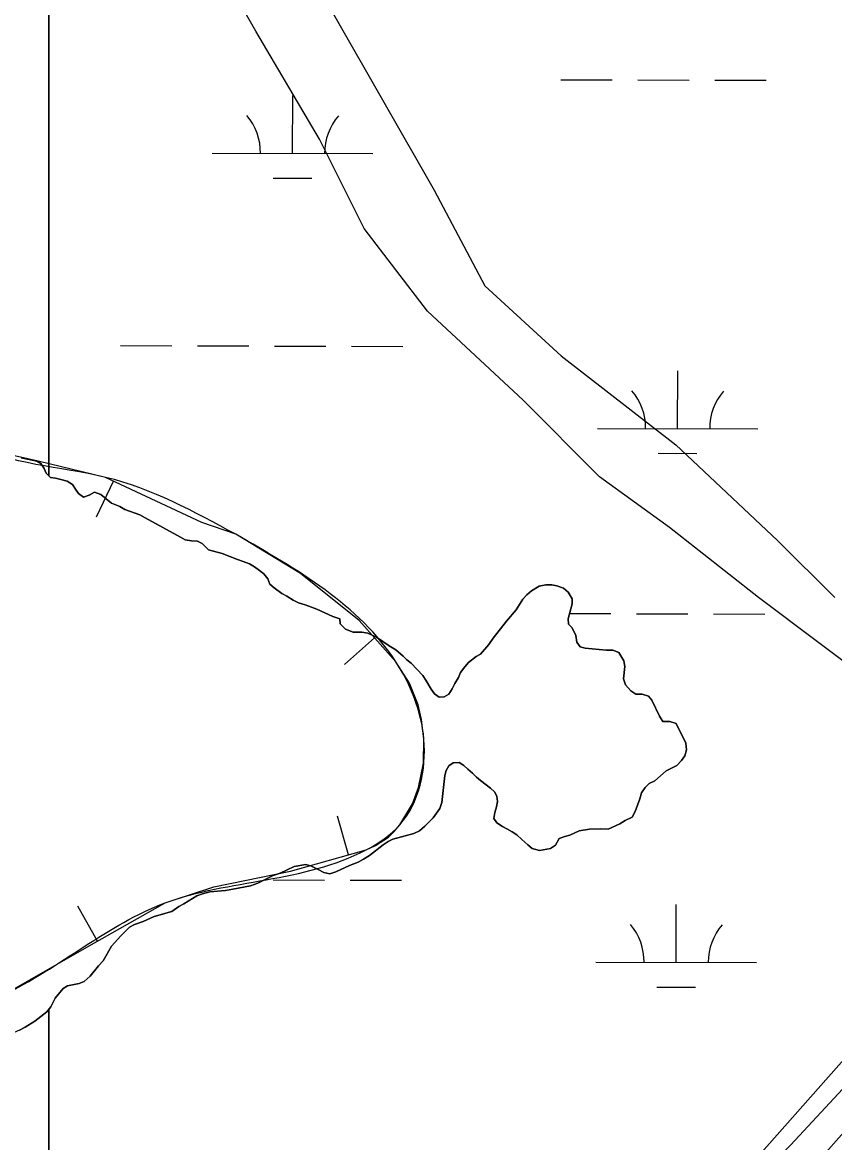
# Model space of a CAD drawing. Extents: x 3161514 to 3199414, y 831166 to 856601.
# Drawn here: x 3195624 to 3196130, y 846638 to 847336 of the extents above; entities that cross this region are included whole.
import ezdxf

# ---------------------------------------------------------------- set-up
doc = ezdxf.new("R2010")
doc.units = 0
for name, color, linetype in [('V-BORW-LINE', 7, 'Continuous'), ('V-ROAD-CNTR', 7, 'Continuous'), ('V-SITE-VEGE', 7, 'Continuous'), ('V-TOPO-SHOR', 7, 'Continuous'), ('V-WETL-SWMP', 7, 'Continuous')]:
    doc.layers.add(name, color=color, linetype=linetype)

msp = doc.modelspace()

# ---------------------------------------------------------------- linework, layer by layer
at = {"layer": 'V-BORW-LINE'}
for p, q in [((3195680.97, 847049.99), (3195670.33, 847027.37)), ((3195843.77, 846952.31), (3195825.08, 846935.7)), ((3195827.52, 846816.96), (3195820.73, 846841.02)), ((3195671.19, 846763.25), (3195658.87, 846785))]:
    msp.add_line(p, q, dxfattribs=at)
for points in [[(3195757.25, 847016.74), (3195736.22, 847024.02), (3195676.17, 847052.25), (3195634.17, 847062.41), (3195612.94, 847067.19)], [(3195856.02, 846831.48), (3195859.48, 846835.68), (3195867.36, 846848.88), (3195871.25, 846858.92), (3195874.28, 846874.05), (3195874.51, 846889.02), (3195873.04, 846901.24), (3195870.87, 846910.39), (3195865.5, 846923.98), (3195857.08, 846937.33), (3195834.24, 846963.03), (3195797.71, 846992.24), (3195757.25, 847016.74)], [(3195611.88, 846729.36), (3195663.1, 846758.67), (3195713.21, 846787.04), (3195743.56, 846797.09), (3195791.29, 846806.73), (3195838.49, 846820.05), (3195844.39, 846822.78), (3195852.36, 846828.03), (3195856.02, 846831.48)]]:
    msp.add_lwpolyline(points, dxfattribs=at)
for points in [[(3194602.88, 847069.85), (3194575.87, 847110.17), (3194547.03, 847120.68), (3194457.58, 847119.19), (3194366.45, 847145.63), (3194258, 847192.86), (3194228.15, 847223.95), (3194227.62, 847247.86), (3194321.38, 847251.47), (3194333.12, 847328.21), (3194340.14, 847375.18), (3194332.7, 847406.95), (3194296.3, 847413.53), (3194262.11, 847433.52), (3194215.71, 847445.62), (3194145.95, 847449.24), (3194103.95, 847498.28), (3194084.11, 847504.72), (3194049.94, 847507.61), (3194007.97, 847494.32), (3194008.4, 847478.79), (3193996.03, 847456.37), (3193997.01, 847423.89), (3193978.52, 847389.56), (3193990.09, 847331.44), (3193948.4, 847301.13), (3193955.13, 847275.83), (3193969.39, 847253.56), (3194023.81, 847249.86), (3194123.13, 847223.18), (3194170.45, 847198.88), (3194298.6, 847102.54), (3194359.03, 847068.97), (3194377.1, 847062.6), (3194480.07, 846995.23), (3194645.36, 846858.6), (3194711.29, 846830.1), (3194803.13, 846760.09), (3194846.45, 846741.59), (3194967.03, 846667.42), (3195071.3, 846623.62), (3195217.07, 846544.55), (3195322.98, 846476), (3195428.75, 846443.06), (3195566.51, 846379.66), (3195648.42, 846343.02), (3195715.01, 846322.25), (3195727.93, 846327.72), (3195733.54, 846331.37)], [(3195757.25, 847016.74), (3195857.08, 846937.33), (3195874.51, 846889.02), (3195859.48, 846835.68), (3195838.49, 846820.05), (3195713.21, 846787.04), (3195611.88, 846729.36), (3195571.86, 846718.37), (3195525.32, 846735.95), (3195438.51, 846788.56), (3195357, 846808.79), (3195276.53, 846889.62), (3195239.42, 846902.67), (3195231.69, 846918.41), (3195155.74, 846958.51), (3195165.58, 846994.69), (3195188.73, 847004.86), (3195202.14, 847024.68), (3195200.45, 847028.54), (3195186.66, 847086.31), (3195234.33, 847098.92), (3195288.23, 847100), (3195323.46, 847116.56), (3195355.56, 847153.95), (3195363.91, 847175.21), (3195379.35, 847181.99), (3195387.8, 847183.85), (3195432.62, 847152.15), (3195479.75, 847140.55), (3195558.21, 847103.79), (3195592.54, 847074.27), (3195676.17, 847052.25), (3195757.25, 847016.74)], [(3195733.54, 846331.37), (3195735.99, 846355.29), (3195729.79, 846380.69), (3195701.57, 846410.03), (3195684.96, 846420.26), (3195655.35, 846444.46), (3195649.83, 846473.6), (3195639.11, 846487.61), (3195563.51, 846501.42), (3195511.87, 846525.64), (3195498.74, 846567.07), (3195450.06, 846586.06), (3195344.45, 846653.54), (3195301.81, 846686.74), (3195235.29, 846685.2), (3195212.14, 846712.14)]]:
    msp.add_spline(points, degree=3, dxfattribs=at)
at = {"layer": 'V-ROAD-CNTR'}
for points in [[(3197126.53, 847991.05), (3196988.97, 847792.65), (3196540.38, 847094.16), (3196380.66, 846825.58), (3196356.97, 846813.13), (3196294.8, 846788.93), (3196258.63, 846778.49), (3196237.3, 846769.12), (3196165.04, 846722.03), (3196049.74, 846591.77), (3196002.91, 846526.37), (3195778.89, 846160.78), (3195762.8, 846128.93), (3195758.23, 846099.92), (3195766.79, 846070.28), (3195806.39, 845981.96)], [(3197126.41, 847938.22), (3197013.93, 847775.99), (3196565.9, 847078.38), (3196402.12, 846802.97), (3196369.43, 846785.79), (3196304.42, 846760.49), (3196268.87, 846750.22), (3196251.62, 846742.64), (3196184.81, 846699.11), (3196073.23, 846573.05), (3196027.93, 846509.78), (3195805.11, 846146.15), (3195791.7, 846119.6), (3195788.9, 846101.84), (3195795.03, 846080.63), (3195849.25, 845959.68)]]:
    msp.add_lwpolyline(points, dxfattribs=at)
at = {"layer": 'V-SITE-VEGE'}
for p, q in [((3195817.37, 847342.29), (3195880.82, 847231.2)), ((3195880.82, 847231.2), (3195912.55, 847171.68)), ((3195912.55, 847171.68), (3195960.14, 847128.04)), ((3195960.14, 847128.04), (3196031.52, 847072.49)), ((3196031.52, 847072.49), (3196094.98, 847012.98)), ((3196094.98, 847012.98), (3196130.67, 846977.27))]:
    msp.add_line(p, q, dxfattribs=at)
for points in [[(3195637.82, 847057.68), (3195639.2, 847054.76), (3195640.78, 847053.23), (3195640.78, 847515.01)], [(3195640.78, 847515.01), (3195640.78, 847053.23), (3195641.81, 847052.23), (3195644.89, 847051.74), (3195648.16, 847050.84), (3195652.26, 847049.92), (3195655.5, 847047.78), (3195657.29, 847044.85), (3195659.28, 847042.13), (3195662.32, 847039.99), (3195665.85, 847041.14), (3195669.19, 847042.92), (3195673.27, 847041.58), (3195679.73, 847036.08), (3195685.04, 847034.09), (3195688.08, 847032.17), (3195697.47, 847028.85), (3195700.72, 847026.92), (3195722.88, 847015.06), (3195725.73, 847013.34), (3195729.62, 847012.63), (3195733.33, 847012.55), (3195736.38, 847011.03), (3195740.19, 847007.02), (3195748.79, 847004.76), (3195758.38, 847001.03), (3195761.85, 846999.91), (3195765.73, 846998.38), (3195768.98, 846996.45), (3195772.01, 846994.11), (3195774.85, 846992.19), (3195777.24, 846989.04), (3195778.6, 846985.71), (3195781.23, 846983.38), (3195786.08, 846979.77), (3195789.13, 846978.25), (3195792.98, 846975.69), (3195796.44, 846973.96), (3195800.54, 846972.83), (3195804.41, 846971.3), (3195807.89, 846970.18), (3195817.87, 846965.62), (3195822.16, 846964.07), (3195822.29, 846960.98), (3195825.71, 846957.6), (3195830.4, 846955.84), (3195835.75, 846955.71), (3195839.65, 846955.21), (3195844.95, 846952.61), (3195852.85, 846947.27), (3195857.11, 846944.7), (3195861.55, 846940.88), (3195863.96, 846938.56), (3195866.59, 846936.44), (3195873.82, 846928.85), (3195875.81, 846925.92), (3195878.97, 846920.28), (3195881.17, 846917.35), (3195884, 846915.22), (3195887.1, 846915.56), (3195890.02, 846917.13), (3195892.15, 846920.38), (3195893.88, 846923.84), (3195896.03, 846927.49), (3195897.34, 846930.55), (3195900.11, 846934.19), (3195902.23, 846936.82), (3195907.06, 846940.61), (3195909.77, 846941.99), (3195915.06, 846948.04), (3195917.63, 846952.09), (3195925.91, 846962.6), (3195932.05, 846969.67), (3195936.13, 846976.36), (3195938.66, 846978.98), (3195941.61, 846981.59), (3195946.41, 846984.35), (3195950.55, 846985.29), (3195954.26, 846985.2), (3195957.33, 846984.71), (3195961.62, 846983.17), (3195964.45, 846980.63)], [(3195987.9, 846489.25), (3196015.66, 846536.86), (3196059.28, 846592.41), (3196102.91, 846636.05), (3196154.46, 846691.6), (3196198.08, 846727.31), (3196241.71, 846755.08), (3196249.64, 846798.72), (3196194.12, 846893.95), (3196083.08, 846977.27), (3196027.56, 847020.91), (3195983.93, 847052.66), (3195936.34, 847100.27), (3195876.86, 847155.81), (3195837.2, 847207.39), (3195809.44, 847262.94), (3195769.78, 847330.39), (3195722.19, 847413.71)], [(3195623.57, 847064.4), (3195633.2, 847062.32), (3195635.84, 847060.81), (3195637.82, 847057.68)], [(3195964.45, 846980.63), (3195967.02, 846976.45), (3195966.95, 846973.36), (3195964.46, 846964.15), (3195964.58, 846960.85), (3195967, 846958.53), (3195969.15, 846953.74), (3195969.88, 846949.6), (3195971.87, 846946.67), (3195974.94, 846945.78), (3195988.08, 846944.63), (3195992.2, 846944.54), (3195996.08, 846943), (3195999.05, 846937.99), (3195999.79, 846934.47), (3195998.98, 846926.66), (3196000.13, 846922.93), (3196003.54, 846919.14), (3196006.58, 846917.21), (3196010.49, 846917.12), (3196014.58, 846915.78), (3196016.58, 846913.47), (3196021.28, 846903.47), (3196023.47, 846900.12), (3196027.79, 846900.02), (3196031.68, 846898.9), (3196037.76, 846886.6), (3196038.08, 846882.47), (3196037.16, 846878.79), (3196035.03, 846875.75), (3196032.08, 846872.73), (3196025.61, 846869.39), (3196018.46, 846863.18), (3196014.92, 846861.41), (3196012.39, 846859), (3196010.04, 846855.55), (3196009.13, 846851.87), (3196006.26, 846843.91), (3196004.32, 846840.45), (3195999.95, 846838.5), (3195996.6, 846836.31), (3195989.31, 846832.98), (3195984.79, 846833.3), (3195977.78, 846833.06), (3195971.37, 846831.98), (3195965.54, 846829.23), (3195962.43, 846828.48), (3195958.9, 846827.13), (3195956.54, 846823.07), (3195953.4, 846820.88), (3195946.57, 846819.8), (3195942.07, 846820.94), (3195939.24, 846823.28), (3195935.62, 846826.66), (3195932.39, 846829.41), (3195929.55, 846831.33), (3195926.3, 846833.27), (3195923.45, 846834.57), (3195920.01, 846836.92), (3195918.01, 846839.64), (3195918.72, 846843.33), (3195919.84, 846847.01), (3195920.33, 846850.3), (3195920, 846853.6), (3195918.62, 846856.31), (3195916, 846858.64), (3195909.73, 846863.32), (3195907.31, 846865.44), (3195904.9, 846867.97), (3195901.86, 846870.3), (3195899.45, 846872.63), (3195896.41, 846874.56), (3195892.7, 846874.44), (3195889.97, 846872.44), (3195888.46, 846869.6), (3195887.56, 846866.53), (3195885.72, 846849.69), (3195884.39, 846845.81), (3195880.34, 846840.14), (3195875.06, 846834.91), (3195871.69, 846831.9), (3195868.16, 846830.34), (3195855.1, 846826.74), (3195852.18, 846825.37), (3195849.04, 846823.18), (3195840.64, 846816.58), (3195836.88, 846814.21), (3195833.54, 846812.43), (3195828.14, 846810.3), (3195819.6, 846806.38), (3195815.86, 846805.24), (3195812.18, 846805.94), (3195808.72, 846807.88), (3195804.44, 846809.84), (3195800.97, 846810.95), (3195793.73, 846809.68), (3195784.98, 846805.57), (3195780.62, 846804.03), (3195771.03, 846799.31), (3195766.46, 846797.78), (3195755.5, 846795.57)], [(3195755.5, 846795.57), (3195750.95, 846794.85), (3195741.04, 846793.86), (3195736.48, 846792.73), (3195732.95, 846791.37), (3195725, 846786.42), (3195721.88, 846784.84), (3195717.47, 846781.66), (3195706.49, 846778.62), (3195699.62, 846775.5), (3195694.21, 846773.57), (3195691.09, 846771.99), (3195685.6, 846766.57), (3195679.89, 846760.11), (3195674.72, 846750.97), (3195671.76, 846747.75), (3195666.47, 846741.49), (3195662.88, 846738.08), (3195659.77, 846736.91), (3195652.31, 846735.45), (3195649.8, 846733.65), (3195644.71, 846727.59), (3195642.11, 846722.31), (3195640.78, 846720.61), (3195640.78, 846537.5)], [(3195640.78, 846537.5), (3195640.78, 846720.61), (3195639.56, 846719.07), (3195632.01, 846713.28), (3195625.95, 846709.51), (3195622.41, 846707.74)]]:
    msp.add_lwpolyline(points, dxfattribs=at)
at = {"layer": 'V-TOPO-SHOR'}
for points in [[(3195623.57, 847064.4), (3195633.2, 847062.32), (3195635.84, 847060.81), (3195637.82, 847057.68), (3195639.2, 847054.76), (3195641.81, 847052.23), (3195644.89, 847051.74), (3195648.16, 847050.84), (3195652.26, 847049.92), (3195655.5, 847047.78), (3195657.29, 847044.85), (3195659.28, 847042.13), (3195662.32, 847039.99), (3195665.85, 847041.15), (3195669.18, 847042.92), (3195673.27, 847041.58), (3195679.73, 847036.08), (3195685.04, 847034.09), (3195688.08, 847032.17), (3195697.47, 847028.85), (3195700.72, 847026.92), (3195722.88, 847015.06), (3195725.73, 847013.34), (3195729.62, 847012.63), (3195733.33, 847012.55), (3195736.38, 847011.03), (3195740.19, 847007.02), (3195748.79, 847004.76), (3195758.38, 847001.03), (3195761.85, 846999.91), (3195765.73, 846998.38), (3195768.98, 846996.45), (3195772.01, 846994.11), (3195774.85, 846992.19), (3195777.24, 846989.04), (3195778.6, 846985.71), (3195781.23, 846983.38), (3195786.08, 846979.77), (3195789.13, 846978.25), (3195792.98, 846975.69), (3195796.44, 846973.96), (3195800.54, 846972.83), (3195804.41, 846971.3), (3195807.89, 846970.18), (3195817.87, 846965.62), (3195822.16, 846964.07), (3195822.29, 846960.98), (3195825.71, 846957.6), (3195830.4, 846955.84), (3195835.75, 846955.71), (3195839.65, 846955.21), (3195844.95, 846952.61), (3195852.85, 846947.27), (3195857.11, 846944.7), (3195861.55, 846940.88), (3195863.96, 846938.56), (3195866.59, 846936.44), (3195873.82, 846928.85), (3195875.81, 846925.92), (3195878.97, 846920.28), (3195881.17, 846917.35), (3195884, 846915.22), (3195887.1, 846915.56), (3195890.02, 846917.13), (3195892.15, 846920.38), (3195893.88, 846923.84), (3195896.03, 846927.49), (3195897.34, 846930.55), (3195900.11, 846934.19), (3195902.23, 846936.82), (3195907.06, 846940.61), (3195909.77, 846941.99), (3195915.06, 846948.04), (3195917.63, 846952.09), (3195925.91, 846962.6), (3195932.05, 846969.67), (3195936.13, 846976.36), (3195938.66, 846978.98), (3195941.61, 846981.59), (3195946.41, 846984.35), (3195950.55, 846985.29), (3195954.26, 846985.2), (3195957.33, 846984.71), (3195961.62, 846983.17), (3195964.45, 846980.63), (3195967.02, 846976.45), (3195966.95, 846973.36), (3195964.46, 846964.15), (3195964.59, 846960.85), (3195967, 846958.53), (3195969.15, 846953.74), (3195969.88, 846949.6), (3195971.87, 846946.67), (3195974.93, 846945.78), (3195988.09, 846944.63), (3195992.2, 846944.54), (3195996.08, 846943), (3195999.05, 846937.99)], [(3195999.05, 846937.99), (3195999.79, 846934.47), (3195998.98, 846926.66), (3196000.13, 846922.93), (3196003.54, 846919.14), (3196006.58, 846917.21), (3196010.49, 846917.12), (3196014.58, 846915.78), (3196016.58, 846913.47), (3196021.28, 846903.47), (3196023.47, 846900.12), (3196027.79, 846900.02), (3196031.68, 846898.9), (3196037.76, 846886.6), (3196038.08, 846882.47), (3196037.16, 846878.79), (3196035.03, 846875.75), (3196032.08, 846872.73), (3196025.61, 846869.39), (3196018.46, 846863.18), (3196014.92, 846861.41), (3196012.39, 846859), (3196010.04, 846855.55), (3196009.13, 846851.87), (3196006.26, 846843.91), (3196004.32, 846840.45), (3195999.95, 846838.5), (3195996.6, 846836.31), (3195989.31, 846832.98), (3195984.79, 846833.3), (3195977.78, 846833.06), (3195971.37, 846831.98), (3195965.54, 846829.23), (3195962.43, 846828.48), (3195958.9, 846827.13), (3195956.54, 846823.07), (3195953.4, 846820.88), (3195946.57, 846819.8), (3195942.07, 846820.94), (3195939.24, 846823.28), (3195935.62, 846826.66), (3195932.39, 846829.41), (3195929.55, 846831.33), (3195926.3, 846833.27), (3195923.45, 846834.57), (3195920.01, 846836.92), (3195918.01, 846839.64), (3195918.72, 846843.33), (3195919.84, 846847.01), (3195920.33, 846850.3), (3195920, 846853.6), (3195918.62, 846856.31), (3195916, 846858.64), (3195909.73, 846863.32), (3195907.31, 846865.44), (3195904.9, 846867.97), (3195901.86, 846870.3), (3195899.45, 846872.63), (3195896.41, 846874.56), (3195892.7, 846874.44), (3195889.97, 846872.44), (3195888.46, 846869.6), (3195887.56, 846866.53), (3195885.72, 846849.69), (3195884.39, 846845.81), (3195880.34, 846840.14), (3195875.06, 846834.91), (3195871.7, 846831.9), (3195868.16, 846830.34), (3195855.1, 846826.74), (3195852.18, 846825.37), (3195849.04, 846823.18), (3195840.64, 846816.58), (3195836.88, 846814.21), (3195833.54, 846812.43), (3195828.14, 846810.3), (3195819.6, 846806.38), (3195815.86, 846805.24), (3195812.17, 846805.94), (3195808.72, 846807.88), (3195804.44, 846809.84), (3195800.97, 846810.95), (3195793.73, 846809.68), (3195784.98, 846805.57), (3195780.62, 846804.03), (3195771.03, 846799.31), (3195766.46, 846797.78), (3195755.5, 846795.57), (3195750.95, 846794.85), (3195741.04, 846793.86), (3195736.48, 846792.73), (3195732.95, 846791.37), (3195725, 846786.42), (3195721.88, 846784.84), (3195717.47, 846781.66), (3195706.49, 846778.62), (3195699.62, 846775.5), (3195694.21, 846773.57), (3195691.09, 846771.99), (3195685.6, 846766.57), (3195679.89, 846760.11)], [(3195679.89, 846760.11), (3195674.72, 846750.97), (3195671.76, 846747.75), (3195666.47, 846741.49), (3195662.88, 846738.08), (3195659.77, 846736.91), (3195652.31, 846735.45), (3195649.8, 846733.65), (3195644.71, 846727.59), (3195642.11, 846722.3), (3195639.56, 846719.07), (3195632.01, 846713.28), (3195625.95, 846709.51), (3195622.41, 846707.74), (3195619.08, 846706.38), (3195615.13, 846705.04), (3195611.15, 846702.25), (3195607.39, 846699.87), (3195603.87, 846699.13), (3195600.78, 846699.2), (3195597.49, 846699.49), (3195594.39, 846698.95), (3195591.48, 846697.78), (3195588.42, 846698.49)]]:
    msp.add_lwpolyline(points, dxfattribs=at)
at = {"layer": 'V-WETL-SWMP'}
for p, q in [((3195959.85, 847300.08), (3195991.85, 847300)), ((3196007.85, 847299.95), (3196039.85, 847299.86)), ((3196055.85, 847299.82), (3196087.85, 847299.73)), ((3195792.65, 847254.12), (3195792.75, 847290.12)), ((3195742.65, 847254.25), (3195842.65, 847253.98)), ((3195780.61, 847238.72), (3195804.61, 847238.65)), ((3195685.48, 847134.34), (3195717.48, 847134.25)), ((3195733.48, 847134.21), (3195765.48, 847134.12)), ((3195781.48, 847134.08), (3195813.48, 847133.99)), ((3195829.48, 847133.94), (3195861.48, 847133.85)), ((3196032.65, 847082.64), (3196032.75, 847118.64)), ((3195982.65, 847082.78), (3196082.65, 847082.5)), ((3196020.61, 847067.24), (3196044.61, 847067.18)), ((3195965.34, 846967.39), (3195990.93, 846967.32)), ((3196006.93, 846967.28), (3196038.93, 846967.19)), ((3196054.93, 846967.15), (3196086.93, 846967.06)), ((3195780.56, 846801.4), (3195812.56, 846801.31)), ((3195828.56, 846801.27), (3195860.56, 846801.18)), ((3196031.73, 846749.97), (3196031.83, 846785.97)), ((3195981.74, 846750.1), (3196081.73, 846749.83)), ((3196019.69, 846734.57), (3196043.69, 846734.5))]:
    msp.add_line(p, q, dxfattribs=at)
for points in [[(3195999.05, 846937.99), (3195996.08, 846943), (3195992.2, 846944.54), (3195988.09, 846944.64), (3195974.93, 846945.78), (3195971.87, 846946.67), (3195969.88, 846949.6), (3195969.15, 846953.74), (3195967, 846958.53), (3195964.59, 846960.85), (3195964.46, 846964.15), (3195966.95, 846973.36), (3195967.02, 846976.45), (3195964.45, 846980.62), (3195961.62, 846983.17), (3195957.34, 846984.71), (3195954.26, 846985.2), (3195950.55, 846985.28), (3195946.41, 846984.35), (3195941.61, 846981.59), (3195938.66, 846978.98), (3195936.13, 846976.36), (3195932.06, 846969.67), (3195925.91, 846962.61), (3195917.63, 846952.1), (3195915.06, 846948.04), (3195909.77, 846941.99), (3195907.06, 846940.61), (3195902.23, 846936.82), (3195900.1, 846934.19), (3195897.34, 846930.55), (3195896.03, 846927.49), (3195893.88, 846923.84), (3195892.15, 846920.38), (3195890.02, 846917.13), (3195887.09, 846915.56), (3195884, 846915.22), (3195881.17, 846917.35), (3195878.97, 846920.28), (3195875.81, 846925.92), (3195873.82, 846928.85), (3195866.59, 846936.44), (3195863.96, 846938.56), (3195861.55, 846940.88), (3195857.11, 846944.7), (3195852.85, 846947.27), (3195844.94, 846952.61), (3195839.65, 846955.21), (3195835.75, 846955.71), (3195830.4, 846955.84), (3195825.71, 846957.6), (3195822.29, 846960.98), (3195822.15, 846964.07), (3195817.87, 846965.62), (3195807.89, 846970.18), (3195804.41, 846971.3), (3195800.54, 846972.83), (3195796.44, 846973.96), (3195792.98, 846975.69), (3195789.13, 846978.25), (3195786.08, 846979.77), (3195781.23, 846983.39), (3195778.6, 846985.71), (3195777.24, 846989.04), (3195774.85, 846992.19), (3195772.01, 846994.11), (3195768.98, 846996.45), (3195765.73, 846998.38), (3195761.85, 846999.91), (3195758.38, 847001.03), (3195748.79, 847004.76), (3195740.19, 847007.03), (3195736.38, 847011.03), (3195733.33, 847012.55), (3195729.62, 847012.63), (3195725.72, 847013.34), (3195722.88, 847015.06), (3195700.72, 847026.92), (3195697.47, 847028.85), (3195688.08, 847032.17), (3195685.04, 847034.09), (3195679.73, 847036.08), (3195673.27, 847041.58), (3195669.18, 847042.92), (3195665.85, 847041.15), (3195662.32, 847039.99), (3195659.28, 847042.13), (3195657.29, 847044.85), (3195655.5, 847047.78), (3195652.26, 847049.92), (3195648.16, 847050.84), (3195644.89, 847051.74), (3195641.81, 847052.23), (3195639.2, 847054.76), (3195637.82, 847057.68), (3195635.84, 847060.81), (3195633.2, 847062.32), (3195623.57, 847064.4)], [(3195887.56, 846866.53), (3195888.46, 846869.6), (3195889.97, 846872.45), (3195892.7, 846874.44), (3195896.41, 846874.56), (3195899.45, 846872.63), (3195901.86, 846870.31), (3195904.9, 846867.97), (3195907.31, 846865.44), (3195909.73, 846863.32), (3195916, 846858.64), (3195918.62, 846856.31), (3195920, 846853.6), (3195920.33, 846850.3), (3195919.84, 846847.01), (3195918.72, 846843.33), (3195918.01, 846839.64), (3195920.01, 846836.92), (3195923.45, 846834.57), (3195926.3, 846833.27), (3195929.55, 846831.33), (3195932.39, 846829.41), (3195935.62, 846826.66), (3195939.24, 846823.28), (3195942.07, 846820.94), (3195946.57, 846819.8), (3195953.4, 846820.88), (3195956.54, 846823.07), (3195958.9, 846827.13), (3195962.43, 846828.48), (3195965.54, 846829.23), (3195971.37, 846831.98), (3195977.78, 846833.06), (3195984.79, 846833.3), (3195989.31, 846832.99), (3195996.6, 846836.31), (3195999.95, 846838.5), (3196004.32, 846840.45), (3196006.26, 846843.91), (3196009.13, 846851.87), (3196010.04, 846855.55), (3196012.39, 846859), (3196014.92, 846861.41), (3196018.46, 846863.18), (3196025.61, 846869.39), (3196032.08, 846872.73), (3196035.03, 846875.75), (3196037.16, 846878.79), (3196038.08, 846882.47), (3196037.76, 846886.6), (3196031.68, 846898.9), (3196027.79, 846900.02), (3196023.47, 846900.12), (3196021.28, 846903.47), (3196016.58, 846913.47), (3196014.58, 846915.78), (3196010.49, 846917.12), (3196006.58, 846917.21), (3196003.54, 846919.14), (3196000.13, 846922.93), (3195998.98, 846926.66), (3195999.79, 846934.47), (3195999.05, 846937.99)], [(3195622.41, 846707.74), (3195625.95, 846709.51), (3195632.01, 846713.28), (3195639.56, 846719.07), (3195642.11, 846722.3), (3195644.71, 846727.6), (3195649.8, 846733.65), (3195652.31, 846735.45), (3195659.77, 846736.91), (3195662.88, 846738.07), (3195666.46, 846741.49), (3195671.76, 846747.74), (3195674.72, 846750.97), (3195679.89, 846760.11), (3195685.6, 846766.57), (3195691.09, 846771.99), (3195694.21, 846773.57), (3195699.62, 846775.49), (3195706.49, 846778.62), (3195717.47, 846781.66), (3195721.88, 846784.84), (3195725, 846786.42), (3195732.95, 846791.38), (3195736.48, 846792.73), (3195741.04, 846793.86), (3195750.95, 846794.85), (3195755.5, 846795.57), (3195766.46, 846797.78), (3195771.03, 846799.31), (3195780.62, 846804.03), (3195784.98, 846805.57), (3195793.73, 846809.68), (3195800.97, 846810.95), (3195804.44, 846809.84), (3195808.72, 846807.88), (3195812.17, 846805.94), (3195815.86, 846805.24), (3195819.6, 846806.38), (3195828.14, 846810.3), (3195833.54, 846812.43), (3195836.88, 846814.21), (3195840.64, 846816.59), (3195849.04, 846823.18), (3195852.18, 846825.37), (3195855.1, 846826.74), (3195868.16, 846830.34), (3195871.7, 846831.9), (3195875.06, 846834.91), (3195880.34, 846840.14), (3195884.39, 846845.81), (3195885.72, 846849.69), (3195887.56, 846866.53)]]:
    msp.add_lwpolyline(points, dxfattribs=at)
for centre, start, end in [((3195737.41, 847254.74), 359.06989, 40.61354), ((3195847.9, 847254.44), 139.06988, 180.61354), ((3195977.41, 847083.27), 359.06989, 40.61354), ((3196087.9, 847082.96), 139.06988, 180.61354), ((3195976.49, 846750.59), 359.06989, 40.61354), ((3196086.98, 846750.29), 139.06988, 180.61354)]:
    msp.add_arc(centre, 35.25, start, end, dxfattribs=at)

doc.saveas('drawing.dxf')
